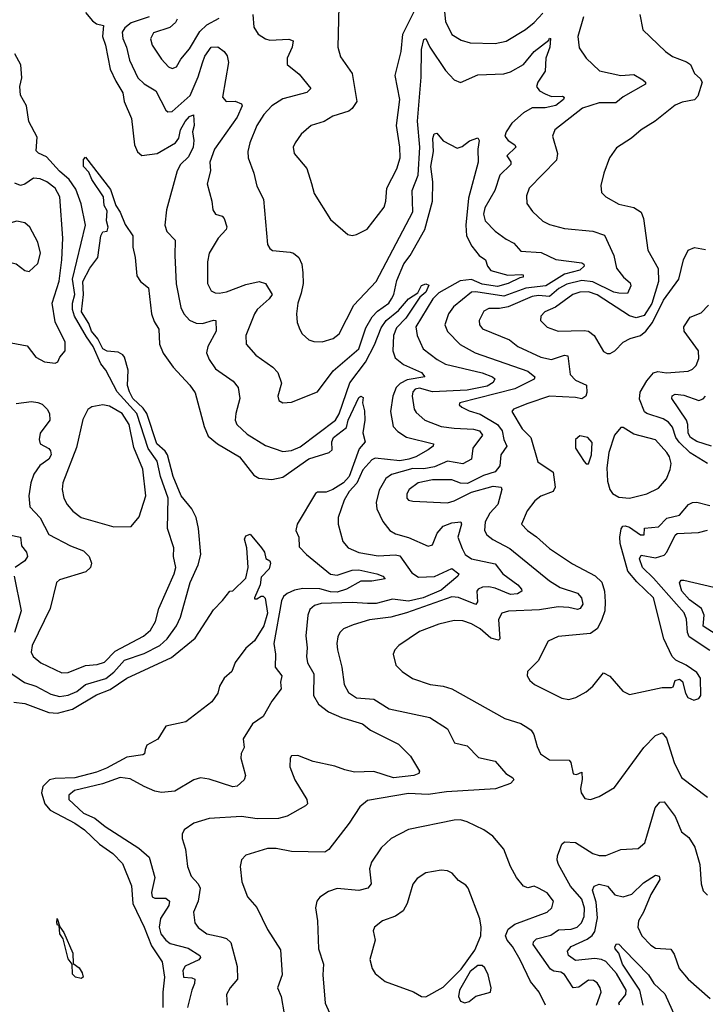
# Model space of a CAD drawing. Extents: x 1443846 to 1577407, y 839182 to 927291.
# Tile 405 of 535: x 1542881 to 1546045, y 892009 to 896553. Entities that reach past the tile are written whole.
import ezdxf

# ---------------------------------------------------------------- set-up
doc = ezdxf.new("R2010")
doc.units = 0

msp = doc.modelspace()

# ---------------------------------------------------------------- linework, layer by layer
at = {"layer": '0CON20XD'}
for points in [[(1544837.1, 896635), (1544845, 896543.8), (1544875, 896484.3), (1544917.4, 896457.4), (1544960, 896445), (1545075, 896442.7), (1545125, 896453.6), (1545215, 896507.5), (1545255, 896539.7), (1545295, 896582.7)], [(1543185, 896585.4), (1543216.9, 896546.9), (1543235, 896533.8), (1543267.1, 896525), (1543263.2, 896475), (1543276.8, 896435), (1543298.3, 896325), (1543325, 896268.2), (1543356.9, 896215), (1543362.7, 896175), (1543396.2, 896096.2), (1543410.3, 895975), (1543425, 895942.2), (1543445, 895925.4), (1543515, 895934.8), (1543599.1, 895985), (1543614.4, 896005.6), (1543623.4, 896045), (1543645, 896083.3), (1543665, 896105.3), (1543683, 896113), (1543686.1, 896065), (1543677.7, 896035), (1543684.5, 895994.5), (1543681.2, 895965), (1543659.7, 895920.3), (1543622.2, 895885), (1543607.2, 895855), (1543558.9, 895675), (1543550.8, 895605), (1543560, 895575), (1543598.6, 895535), (1543596.2, 895465), (1543603.4, 895333.4), (1543623.8, 895225), (1543637.9, 895195), (1543665, 895166.4), (1543695, 895151.8), (1543725, 895150.4), (1543775, 895166.7), (1543786.2, 895165), (1543787.9, 895115), (1543749.6, 895045), (1543742.7, 895015), (1543754.4, 894985), (1543785, 894941.1), (1543865.2, 894885.2), (1543889.6, 894855), (1543896.4, 894805), (1543877.5, 894735), (1543875.5, 894705), (1543882.2, 894685), (1543930.4, 894640.4), (1544015, 894588.5), (1544095, 894559.5), (1544135, 894564.1), (1544175, 894582.4), (1544338.8, 894705), (1544355, 894733.8), (1544403.6, 894876.4), (1544477, 894973), (1544517.4, 895052.6)], [(1543956, 896576), (1543961.7, 896518.3), (1543980.6, 896485), (1544015, 896463.6), (1544035, 896458.8), (1544123, 896463), (1544143.3, 896455), (1544138.5, 896425), (1544115.5, 896375), (1544115.5, 896345.5), (1544170.4, 896300.4), (1544224.2, 896235), (1544205, 896217.3), (1544095, 896187.3), (1544045, 896154.6), (1544007.5, 896115), (1543975.5, 896065), (1543942.3, 895985), (1543932.9, 895945), (1543934.6, 895914.6), (1543961.8, 895845), (1543974.5, 895784.5), (1544006.5, 895725), (1544024.2, 895515), (1544035, 895496.2), (1544047.9, 895487.9), (1544129.3, 895479.3), (1544145, 895474.5), (1544168.1, 895455), (1544182.7, 895425), (1544187.3, 895385), (1544189.2, 895335), (1544180.3, 895290.3), (1544163.8, 895245), (1544158.1, 895195), (1544161.9, 895155), (1544173.4, 895123.4), (1544183.6, 895103.6), (1544215, 895075.7), (1544237.6, 895067.6), (1544276.8, 895066.8), (1544327.9, 895082.1), (1544355, 895102.5), (1544422.7, 895235), (1544525, 895344.2), (1544694.8, 895665.2), (1544691.9, 895765), (1544720, 895835), (1544726.5, 895965), (1544716.3, 896085), (1544732.9, 896287.1)], [(1544353.8, 896615), (1544348.9, 896425), (1544361.7, 896381.7), (1544415.7, 896305), (1544436.7, 896175), (1544415, 896142), (1544399.3, 896130.7), (1544325, 896108.1), (1544285, 896082.5), (1544225, 896064.2), (1544180, 896025), (1544151.4, 895985), (1544142.9, 895965), (1544147.5, 895935), (1544206.2, 895866.2), (1544227, 895797), (1544240.3, 895750.3), (1544315, 895630), (1544395, 895562), (1544415, 895557.5), (1544435, 895561.4), (1544483.8, 895586.2), (1544562, 895688), (1544570.9, 895715), (1544574.6, 895775), (1544621.5, 895865), (1544636.2, 895915), (1544635.4, 895965), (1544618.9, 896065), (1544635.3, 896184.7), (1544613.8, 896295), (1544640.8, 896405), (1544648.2, 896485), (1544705, 896600)], [(1545743, 896577), (1545756.2, 896505), (1545861.4, 896405), (1545892.6, 896382.6), (1545958.3, 896358.2), (1545976.5, 896345), (1545994.1, 896304.1), (1546021.3, 896281.3), (1546030, 896265), (1546010.5, 896199.5), (1545995, 896182.1), (1545937.4, 896172.6), (1545905, 896157.8), (1545814, 896085), (1545748, 896045), (1545703.6, 896006.4), (1545635, 895962), (1545602, 895915), (1545575.7, 895845), (1545563, 895787), (1545566, 895755), (1545585, 895735.8), (1545645, 895701.9), (1545715, 895685.4), (1545749.4, 895665), (1545760, 895635), (1545779.1, 895489.1), (1545827.1, 895405), (1545828.1, 895345), (1545797.5, 895242.5), (1545762.6, 895187.4), (1545725, 895176.2), (1545695, 895185.4), (1545545, 895283.6), (1545505, 895297), (1545465, 895295.1), (1545433.1, 895285), (1545353.3, 895226.7), (1545304.2, 895205), (1545285.8, 895185), (1545284.3, 895165), (1545315, 895134.4), (1545365.4, 895115.4), (1545485, 895118.9), (1545505, 895114.7), (1545532.1, 895095), (1545575, 895021.2), (1545591.7, 895011.7), (1545605, 895012.9), (1545627.1, 895025), (1545665, 895064.3), (1545697.9, 895082.1), (1545745, 895096), (1545770.8, 895115), (1545800.6, 895155), (1545851.1, 895258.9), (1545921.9, 895355), (1545943.8, 895445), (1545965, 895488.6), (1545995, 895501.5), (1546045, 895492.1)], [(1543477.7, 896565), (1543395, 896537.8), (1543365.3, 896515), (1543354.2, 896495), (1543356.5, 896465), (1543373.6, 896425), (1543387.1, 896365), (1543425.3, 896285), (1543455, 896255.8), (1543509.4, 896225), (1543555, 896134.3), (1543565, 896127.8), (1543585, 896128.2), (1543667, 896203), (1543705, 896289.1), (1543723.6, 896353.6), (1543735.5, 896384.5), (1543765, 896425.5), (1543795, 896426.9), (1543825, 896405.8), (1543838.5, 896385), (1543843.5, 896355), (1543816.5, 896195), (1543833.8, 896175), (1543875, 896176.4), (1543903.8, 896165), (1543908.1, 896155), (1543885, 896103.1), (1543780, 895955), (1543758.6, 895895), (1543761.1, 895855), (1543745.6, 895795), (1543767.9, 895715), (1543772.2, 895675), (1543784, 895655), (1543815, 895645.5), (1543825, 895635.7), (1543837, 895597), (1543832.9, 895585), (1543796.2, 895545), (1543755.4, 895474.6), (1543747.1, 895435), (1543747.8, 895335), (1543765, 895301.4), (1543782.2, 895292.2), (1543801.1, 895291.1), (1543835, 895296.2), (1543925, 895330), (1543985.9, 895344.1), (1544014.7, 895334.7), (1544045.4, 895285), (1544032.3, 895265), (1543976.2, 895215), (1543964.5, 895195), (1543924.4, 895095), (1543925.5, 895055.5), (1543970, 895005), (1544049.3, 894949.3), (1544071.5, 894925), (1544088.9, 894875), (1544072.2, 894815), (1544076, 894795), (1544095, 894784.4), (1544135, 894787.1), (1544255, 894835.8), (1544328, 894932), (1544445, 895034.2), (1544478.8, 895131.2), (1544507.9, 895182.1), (1544532.1, 895207.9), (1544583.8, 895245), (1544597.1, 895265), (1544607, 895285), (1544620.4, 895349.6), (1544654, 895426), (1544682.4, 895465), (1544750.4, 895585), (1544785.8, 895715), (1544788, 895805), (1544778.3, 895875), (1544790.9, 895945), (1544787.3, 896005), (1544793.4, 896026.6), (1544805, 896029.2), (1544835, 895993.8), (1544899.3, 895959.3), (1544922.7, 895967.3), (1544955.8, 895994.2), (1544995, 896007.5), (1545001.2, 895995), (1544994.4, 895955), (1544996.9, 895895), (1544951.6, 895728.4), (1544939, 895605), (1544942.1, 895555), (1544966.9, 895506.9), (1545001.5, 895465), (1545030, 895445), (1545039.7, 895415), (1545055, 895396), (1545133.6, 895373.6), (1545196.8, 895376.8), (1545203.8, 895375), (1545203.8, 895365), (1545188.8, 895361.2), (1545135.5, 895335), (1545085, 895321.6), (1545015, 895332.7), (1544965, 895353.9), (1544912.7, 895347.3), (1544815, 895292.7), (1544787.3, 895265), (1544709.4, 895135), (1544714.7, 895094.8), (1544743.4, 895033.4), (1544806.9, 894985), (1544845, 894963.8), (1545015, 894923.5), (1545063.3, 894905), (1545073.6, 894895), (1545065, 894878.9), (1545038.1, 894861.9), (1544945, 894842.6), (1544785, 894835.8), (1544725, 894852.4), (1544705, 894848), (1544695.3, 894835), (1544691.9, 894815), (1544700.7, 894755), (1544709.8, 894739.8), (1544750.5, 894705), (1544826.2, 894676.2), (1544885, 894667.1), (1544975, 894663.6), (1545002.1, 894655), (1545016.2, 894635), (1544971.7, 894575), (1544966.4, 894525), (1544925, 894503.3), (1544855, 894516.2), (1544795, 894489.8), (1544745, 894479.7), (1544695, 894481.4), (1544595.8, 894454.2), (1544570.7, 894435), (1544538.9, 894381.1), (1544525.3, 894325), (1544528.4, 894295), (1544556.6, 894236.6), (1544589.2, 894195), (1544615, 894179.6), (1544675, 894163.8), (1544765, 894123.8), (1544785, 894130), (1544806.5, 894183.5), (1544834.7, 894215), (1544875, 894230.4), (1544915.9, 894235.9), (1544919.6, 894225), (1544903.3, 894165), (1544922.5, 894112.5), (1544936.8, 894085), (1544965.6, 894065), (1545075, 894042.2), (1545110.3, 893995), (1545179.5, 893945), (1545196.7, 893925), (1545197.5, 893915), (1545177.3, 893902.7), (1545145, 893900.8), (1545075, 893929.7), (1545045, 893935.9), (1545016, 893934), (1544996.5, 893925), (1544989.6, 893915), (1544992.8, 893867.2), (1544985.3, 893854.7), (1544905, 893886.9), (1544875, 893889.2), (1544665, 893815.2), (1544593.7, 893796.3), (1544495, 893783.1), (1544418.9, 893761.1), (1544375, 893741.5), (1544357.8, 893725), (1544349.1, 893705), (1544343.8, 893675), (1544347.1, 893645), (1544368, 893565), (1544377.9, 893485), (1544397.6, 893447.6), (1544435, 893422.9), (1544515, 893417.6), (1544585, 893372.2), (1544773.2, 893333.2), (1544855, 893280.8), (1544886.6, 893216.6), (1544945, 893201.4), (1544997.6, 893147.6), (1545075, 893131.1), (1545124.7, 893074.7), (1545155.8, 893055), (1545160.8, 893045), (1545145, 893027.8), (1545076.7, 893003.3), (1544849.9, 892990.1), (1544765, 892977.1), (1544675, 892982.6), (1544485, 892949.1), (1544449.8, 892920.2), (1544401.1, 892845)], [(1543606.7, 896555), (1543599.7, 896540.3), (1543572.8, 896517.2), (1543498.8, 896491.2), (1543484.6, 896464.6), (1543492.2, 896435), (1543535, 896370), (1543567.5, 896335), (1543585, 896327.5), (1543605, 896335.5), (1543625, 896370), (1543665, 896418.6), (1543712.1, 896497.9), (1543745, 896529.5), (1543800.8, 896559.2)], [(1545482.4, 896565), (1545456.4, 896475), (1545463, 896423), (1545494.7, 896374.7), (1545556.6, 896316.6), (1545655, 896295.3), (1545715, 896299.6), (1545757.1, 896275), (1545769.2, 896265), (1545769.2, 896255), (1545665, 896195.9), (1545631.2, 896168.8), (1545555, 896168.3), (1545478.1, 896145), (1545350, 896045), (1545339.4, 896015), (1545362.9, 895935), (1545358.7, 895905), (1545231.9, 895775), (1545219.1, 895739.1), (1545221.4, 895705), (1545247.4, 895667.4), (1545295, 895623.3), (1545325, 895607.5), (1545395, 895588.8), (1545525, 895576.2), (1545579, 895559), (1545622.4, 895465), (1545635, 895406.7), (1545667.5, 895365), (1545698.2, 895338.2), (1545701.2, 895325), (1545685, 895289.3), (1545645, 895290.3), (1545622, 895295), (1545525, 895343), (1545475, 895349.3), (1545405, 895332.4), (1545368.3, 895311.7), (1545325, 895275.1), (1545275, 895279.7), (1545245.6, 895275), (1545135, 895227.7), (1545095, 895219.8), (1545045, 895219.2), (1545022, 895208), (1545000.7, 895165), (1545003.2, 895145), (1545016.7, 895126.7), (1545140.8, 895075), (1545179.2, 895045), (1545285.2, 894995.2), (1545335, 894985.2), (1545395, 895004.6), (1545410.9, 895000.9), (1545420.3, 894915), (1545445, 894890), (1545496.2, 894866.2), (1545497.9, 894832.1), (1545493.9, 894815), (1545475, 894803.1), (1545445, 894809.5), (1545325, 894815.3), (1545225, 894782.2), (1545160, 894755), (1545151.4, 894745), (1545199.7, 894665), (1545239.4, 894625), (1545272.4, 894512.4), (1545342.3, 894465), (1545351.2, 894395), (1545341.9, 894375), (1545285.9, 894354.1), (1545257.8, 894332.2), (1545222.9, 894287.1), (1545196.7, 894225), (1545224.5, 894195), (1545265, 894167.1), (1545325, 894112.3), (1545431.5, 894041.5)], [(1544732.9, 896287.1), (1544734.8, 896415.2), (1544745, 896461.2), (1544755, 896466), (1544772.7, 896425), (1544845, 896318.5), (1544885, 896274.4), (1544915, 896262.5), (1544995, 896297.5), (1545115, 896302.1), (1545145, 896312.5), (1545205, 896345.4), (1545255, 896406.2), (1545322.3, 896457.7), (1545325, 896466.7), (1545330, 896465), (1545327.6, 896425), (1545308.8, 896375), (1545306.2, 896315), (1545272.3, 896265), (1545266.2, 896245), (1545278.9, 896225), (1545305, 896210.4), (1545335, 896198), (1545385, 896199.2), (1545392.9, 896195), (1545390.8, 896185), (1545355, 896156.2), (1545305, 896145.9), (1545245, 896146), (1545205, 896122.8), (1545151.6, 896075), (1545126, 896035), (1545119.6, 896015), (1545134.4, 895994.4), (1545165.8, 895975.8), (1545170.6, 895965), (1545129.4, 895925), (1545147.4, 895897.4), (1545147.5, 895885), (1545096.7, 895835), (1545073.1, 895765), (1545027, 895685), (1545020.5, 895655), (1545029.2, 895625), (1545075, 895576.5), (1545125, 895539.2), (1545161.8, 895521.8), (1545193.8, 895485), (1545287.6, 895477.6), (1545355, 895445.4), (1545475, 895430.7), (1545484.4, 895425), (1545486.2, 895415), (1545465, 895396.5), (1545395, 895378.2), (1545309.1, 895325), (1545217, 895313), (1545115, 895277.6), (1544985, 895297.4), (1544965, 895295.6), (1544883.1, 895226.9), (1544859.1, 895195), (1544842.1, 895145), (1544855, 895114.4), (1544913.9, 895053.9), (1544981.9, 895015), (1545225, 894931.1), (1545258.5, 894905), (1545255, 894894.6), (1545165, 894848.6), (1544912.5, 894785), (1544909.2, 894775), (1544920.8, 894765), (1544955, 894747.1), (1545005, 894732.6), (1545085.3, 894685), (1545107.5, 894655), (1545114.3, 894615), (1545129.1, 894585), (1545100.7, 894545), (1545096.6, 894493.4), (1545075, 894466.7), (1545020.9, 894449.1), (1544947.4, 894412.6), (1544915, 894414.5), (1544875, 894429.3), (1544785, 894429.1), (1544719.2, 894415), (1544678.5, 894385), (1544667.8, 894365), (1544667.1, 894345), (1544675.5, 894335.5), (1544695, 894330.9), (1544855, 894323.1), (1544885, 894331.8), (1544965, 894372.7), (1545065, 894400.7), (1545103.3, 894395), (1545105.7, 894385), (1545087.3, 894315), (1545050.4, 894275), (1545029.3, 894235), (1545026.2, 894196.2), (1545036.5, 894175), (1545063.4, 894153.4), (1545142.5, 894112.5), (1545325, 893963.2), (1545375, 893933.3), (1545455, 893906.2), (1545473.1, 893885), (1545480, 893855), (1545466.5, 893835), (1545455, 893830.4), (1545415, 893841), (1545365, 893843.5), (1545279.7, 893829.7), (1545136.1, 893823.9), (1545105, 893814.4), (1545090, 893785), (1545096.2, 893695), (1545089.8, 893690.2), (1545055, 893698.3), (1545005, 893742), (1544965, 893765.3), (1544925, 893778.4), (1544885, 893779.6), (1544815, 893763.8), (1544725, 893729.5), (1544630.8, 893665), (1544612.5, 893645), (1544604.2, 893625), (1544616, 893575), (1544646, 893545), (1544693.1, 893513.1), (1544774.7, 893484.7), (1544835, 893477.7), (1544874.3, 893465), (1545118.9, 893328.9), (1545193.8, 893305), (1545226.2, 893285), (1545241.2, 893275), (1545254, 893255), (1545268.6, 893198.6), (1545284.4, 893165), (1545325, 893138.2), (1545416.4, 893136.4), (1545424.5, 893124.5), (1545435, 893073.3), (1545450.7, 893069.3), (1545475, 893080), (1545476.1, 893046.1), (1545468, 893005), (1545471.2, 892985), (1545489.3, 892959.3), (1545515, 892953.8), (1545555, 892968), (1545625, 893009.2), (1545760.5, 893195), (1545815, 893250), (1545845, 893261.4), (1545865, 893238), (1545901.1, 893125), (1545935, 893055.6), (1546054.6, 892964.6)], [(1542865, 894781.8), (1542935, 894790.8), (1542965, 894786.8), (1542985, 894778.4), (1543008.1, 894755), (1543018.4, 894735), (1543020.4, 894705), (1542975.4, 894645), (1542970.4, 894615), (1542975, 894596), (1543015, 894573.8), (1543023.2, 894563.2), (1543025.2, 894545), (1543015.1, 894524.9), (1542973.3, 894495), (1542945.2, 894454.8), (1542932.4, 894415), (1542923.4, 894355), (1542927.3, 894305), (1542974.8, 894254.8), (1543015, 894176.7), (1543114.4, 894124.4), (1543175, 894102.5), (1543201.4, 894075), (1543211.9, 894045), (1543206.7, 894025), (1543185.8, 894005), (1543065, 893968.1), (1543050, 893955), (1543021.1, 893835), (1542938.5, 893665), (1542933.6, 893635), (1542943.5, 893615), (1542978.9, 893585), (1543075, 893539.3), (1543105, 893540.3), (1543185, 893572), (1543238.1, 893578.1), (1543271.4, 893588.6), (1543321, 893639), (1543452.4, 893707.6), (1543484.7, 893735), (1543507.2, 893775), (1543522.9, 893835), (1543594.2, 893995), (1543600.8, 894025), (1543590.3, 894075), (1543592.1, 894115), (1543563.3, 894205), (1543566.5, 894345), (1543530.9, 894445), (1543515.4, 894515), (1543473.3, 894573.3), (1543421.6, 894735), (1543330.2, 894835), (1543278, 894935), (1543255, 894964.5), (1543220.4, 895045), (1543188.5, 895088.5), (1543134.1, 895184.1), (1543124.2, 895215), (1543124.1, 895245), (1543134.6, 895285), (1543124.9, 895355), (1543183.8, 895605), (1543165, 895703.1), (1543140.2, 895770.2), (1543109.6, 895815), (1543063.8, 895853.8), (1543005, 895920), (1542966.8, 895936.8), (1542957, 895947), (1542960.7, 896010.7), (1542922.4, 896082.4), (1542911.8, 896155), (1542884.5, 896205), (1542880.9, 896245), (1542890.4, 896285), (1542885.5, 896344.5), (1542858.5, 896395)], [(1542825, 893548.8), (1542902.5, 893495), (1542955, 893477.4), (1543025, 893439.8), (1543065, 893430.2), (1543105, 893436.6), (1543145, 893452.3), (1543185, 893485.2), (1543277.8, 893512.2), (1543315, 893542.4), (1543365, 893598), (1543455, 893627.4), (1543527.6, 893665), (1543561.9, 893695), (1543603.6, 893756.4), (1543623.3, 893795), (1543667.1, 893955), (1543705, 894036.7), (1543716.8, 894085), (1543706.5, 894205), (1543695.3, 894255), (1543675.2, 894295), (1543626.5, 894355), (1543589.3, 894445), (1543563.2, 894545), (1543551.9, 894561.9), (1543512.9, 894595), (1543467.1, 894735), (1543450.1, 894760.1), (1543403.5, 894805), (1543387.2, 894835), (1543378.9, 894865), (1543380.9, 894935), (1543364.2, 894995), (1543356.5, 895006.5), (1543335, 895018.3), (1543285, 895023.2), (1543265, 895034), (1543240.5, 895080.5), (1543212.2, 895115), (1543199.3, 895150.7), (1543166.1, 895205), (1543175.2, 895285.2), (1543171.6, 895345), (1543205, 895405.5), (1543241.8, 895455), (1543255.8, 895555), (1543265, 895573.8), (1543285, 895577.5), (1543288.6, 895595), (1543281.2, 895625), (1543285, 895670), (1543270.8, 895695), (1543266.8, 895735), (1543213.2, 895815), (1543199.1, 895849.1), (1543174.5, 895875), (1543175, 895907.5), (1543185, 895918.8), (1543299.5, 895769.5), (1543323.6, 895695), (1543344.4, 895665), (1543367.5, 895607.5), (1543402.5, 895555), (1543402.7, 895502.7), (1543414.2, 895455.8), (1543421.4, 895371.4), (1543438.8, 895345), (1543475.6, 895315), (1543488.7, 895195), (1543500.6, 895160.6), (1543522, 895125), (1543525.5, 895055), (1543543.1, 895013.1), (1543588.7, 894948.7), (1543666.1, 894866.1), (1543690.6, 894830.6), (1543731.2, 894675), (1543751, 894631), (1543793.8, 894595), (1543895.3, 894535), (1543961.7, 894451.7), (1543985, 894436.9), (1544045, 894430.5), (1544095, 894442.3), (1544215, 894525.8), (1544309.5, 894555), (1544322.2, 894567.8), (1544321.2, 894605), (1544329.3, 894625), (1544389.2, 894670.8), (1544397.1, 894705), (1544445, 894809.4), (1544455, 894815.6), (1544465, 894810), (1544462.9, 894785), (1544472.5, 894747.5), (1544472.9, 894705), (1544463.9, 894646.1), (1544475.7, 894605), (1544446.8, 894573.2), (1544400.7, 894445), (1544374.5, 894415), (1544325, 894385.4), (1544295, 894372.6), (1544255, 894372.2), (1544245, 894366.4), (1544161.2, 894225), (1544155.5, 894195), (1544168.5, 894165), (1544170.7, 894120.7), (1544204.4, 894085), (1544315, 893993.4), (1544345, 893989), (1544415, 894012.1), (1544445, 894014.4), (1544528.8, 893995), (1544556.7, 893985), (1544568, 893972), (1544505, 893961.4), (1544455, 893961.2), (1544389.2, 893925), (1544345, 893911.7), (1544315, 893912.5), (1544265, 893926.6), (1544187.8, 893927.8), (1544149.2, 893920.8), (1544114.3, 893905.7), (1544098.7, 893891.3), (1544089.6, 893870.4), (1544054, 893675), (1544060.7, 893625), (1544059.2, 893565), (1544090.8, 893525), (1544083.9, 893496.1), (1544086.7, 893465), (1544045, 893407.6), (1544005, 893337.7), (1543955, 893304.3), (1543911.9, 893235), (1543917.1, 893195), (1543902.7, 893167.3), (1543901.5, 893145), (1543922.9, 893065), (1543916.2, 893045), (1543885, 893016.2), (1543865, 893012.2), (1543755, 893048.2), (1543714.5, 893054.5), (1543685, 893044.6), (1543596.4, 892993.6), (1543535, 892987.1), (1543505, 892992.4), (1543454.3, 893014.3), (1543390.2, 893050.2), (1543345, 893056.5), (1543262.7, 893027.3), (1543133.5, 892996.5), (1543107.3, 892975), (1543107.9, 892955), (1543175, 892891.9), (1543227.9, 892867.9), (1543275, 892830.4), (1543430.3, 892730.3), (1543478.2, 892688.2), (1543504.6, 892595), (1543489.1, 892525), (1543492.5, 892505), (1543505, 892499.1), (1543555, 892499.4), (1543571.8, 892485), (1543568.2, 892465), (1543530, 892405), (1543524.4, 892365), (1543532.2, 892335), (1543554.8, 892304.8), (1543575, 892289.5), (1543658.6, 892268.6), (1543711.8, 892235), (1543714.5, 892225), (1543707.8, 892215), (1543645, 892185.3), (1543632.8, 892165), (1543636, 892135), (1543675, 892131.9), (1543688.6, 892125), (1543687.5, 892105), (1543674.8, 892075.2), (1543654.7, 891995)], [(1542841.9, 895061.9), (1542915, 895047.8), (1542955, 894995.7), (1542995, 894973.1), (1543045, 894967.1), (1543056.5, 894973.5), (1543065.6, 894995), (1543090.8, 895025), (1543090.6, 895065), (1543045, 895158.8), (1543030.8, 895245), (1543063.2, 895346.8), (1543075.6, 895445), (1543079.7, 895545), (1543065.4, 895735), (1543043.8, 895775), (1543005.5, 895805), (1542975, 895818.7), (1542945, 895821.5), (1542905, 895793.6), (1542885, 895787.3), (1542858.4, 895798.4)], [(1542925, 895391.4), (1542965, 895427.5), (1542977.3, 895475), (1542965, 895526), (1542926.9, 895595), (1542903.8, 895615), (1542867.1, 895622.9), (1542789.1, 895600.9), (1542772.5, 895577.5), (1542762.5, 895525), (1542766.9, 895495), (1542785, 895458.8), (1542805, 895441.4), (1542865, 895425.6), (1542905, 895395.6), (1542925, 895391.4)], [(1544517.4, 895052.6), (1544549.2, 895130.8), (1544571.7, 895165), (1544629.4, 895210.6), (1544675, 895263.9), (1544717.9, 895292.1), (1544735, 895326.2), (1544755, 895334.3), (1544768.3, 895328.3), (1544755.5, 895295), (1544727.9, 895272.1), (1544662.8, 895175), (1544619.4, 895130.6), (1544606.5, 895095), (1544603, 895025), (1544612.9, 894992.9), (1544651.9, 894961.9), (1544734.4, 894925), (1544750, 894905), (1544669.3, 894890.7), (1544636.6, 894873.4), (1544618.3, 894855), (1544602, 894815), (1544591.2, 894745), (1544604.7, 894675), (1544625, 894651.8), (1544665, 894625.9), (1544790.8, 894595), (1544789.5, 894585), (1544765, 894567.1), (1544708.9, 894535), (1544675.8, 894524.2), (1544635, 894517.1), (1544521.3, 894528.7), (1544505, 894521.5), (1544464.7, 894475), (1544436, 894414), (1544401.8, 894375), (1544378.1, 894335), (1544350, 894255), (1544350.6, 894225), (1544371.9, 894145), (1544397.1, 894115), (1544445, 894094.7), (1544535, 894079.1), (1544615, 894083.5), (1544635, 894078.6), (1544691, 894001), (1544720.8, 893980.8), (1544795, 893983.9), (1544875, 894020.8), (1544906.9, 893995), (1544902.7, 893985), (1544825, 893919.7), (1544743.3, 893885), (1544675, 893870.1), (1544601.7, 893878.3), (1544525, 893858.4), (1544485, 893858.4), (1544415, 893864), (1544271.6, 893858.4), (1544240.5, 893849.5), (1544218.9, 893831.1), (1544210.4, 893805), (1544200.7, 893709.3), (1544206.8, 893655), (1544203.8, 893615), (1544209.1, 893585), (1544238.7, 893535), (1544235.8, 893435), (1544259.4, 893395), (1544305, 893358.6), (1544365, 893333.3), (1544463.3, 893303.2), (1544499.5, 893275), (1544629, 893209), (1544684.4, 893155), (1544726.2, 893085), (1544723.3, 893075), (1544700, 893065), (1544605, 893054.8), (1544515, 893084.1), (1544425, 893080.6), (1544381.6, 893091.6), (1544335, 893108.1), (1544235, 893130.3), (1544165, 893157.5), (1544135, 893156), (1544128.8, 893145), (1544127.5, 893105), (1544150.5, 893045), (1544206.5, 892955), (1544209.2, 892935), (1544200, 892925), (1544115, 892878.1), (1544075, 892866.2), (1543975.8, 892865.8), (1543905, 892876.2), (1543755, 892867.3), (1543683.8, 892845), (1543640, 892815), (1543630.8, 892795), (1543630.8, 892775), (1543645.5, 892725.5), (1543654.5, 892645), (1543671.3, 892601.3), (1543704.7, 892564.7), (1543714, 892545), (1543704.7, 892485), (1543682.7, 892435), (1543689.6, 892385), (1543703.8, 892363.8), (1543745, 892334.6), (1543809.3, 892320.7), (1543835, 892313.2), (1543854.7, 892295), (1543884.6, 892184.6), (1543886.5, 892125), (1543852.2, 892085), (1543835.7, 892055), (1543838.6, 892005)], [(1546055, 894505.3), (1545975, 894554.7), (1545923.7, 894603.7), (1545909.4, 894625), (1545892.8, 894672.8), (1545874.8, 894694.8), (1545851, 894711), (1545775, 894734.8), (1545763.8, 894743.8), (1545741.5, 894801.5), (1545744.5, 894834.5), (1545775, 894886.7), (1545805, 894923.3), (1545825, 894929), (1545865, 894922.6), (1545965, 894930.5), (1545985, 894939.4), (1546002.4, 894957.6), (1546015, 894990), (1546014, 895025), (1545946.7, 895115), (1545945.6, 895135), (1545975, 895179.6), (1546025, 895200), (1546058.9, 895235)], [(1546073.8, 894585), (1546005, 894605.7), (1545975.9, 894625), (1545965.4, 894645), (1545964.3, 894684.3), (1545957.2, 894705), (1545889.5, 894805), (1545892.3, 894817.7), (1545905, 894825.3), (1545945, 894820.7), (1546015, 894794.7), (1546035, 894802.7), (1546046.2, 894815)], [(1543315, 894212), (1543395, 894214.3), (1543431.5, 894258.5), (1543463.5, 894355), (1543448.3, 894478.3), (1543407.9, 894577.9), (1543385.2, 894685), (1543353.4, 894735), (1543295, 894770), (1543265, 894775.6), (1543213.6, 894766.4), (1543195, 894754), (1543171.7, 894708.3), (1543142.1, 894577.9), (1543079.6, 894415), (1543076.2, 894385), (1543083.8, 894345), (1543099.6, 894315), (1543125.5, 894285), (1543165, 894256.2), (1543315, 894212)], [(1545695, 894344.4), (1545775, 894364.5), (1545829.3, 894390.7), (1545865, 894434), (1545883.3, 894476.7), (1545886.9, 894505), (1545879.3, 894535), (1545867.1, 894555), (1545815, 894614.7), (1545715, 894639.7), (1545665, 894670.5), (1545655, 894671.1), (1545625.9, 894635), (1545599.5, 894555), (1545590.3, 894485), (1545592.9, 894422.9), (1545603.5, 894385), (1545616.6, 894366.6), (1545645, 894350), (1545695, 894344.4)], [(1545505, 894503.8), (1545520, 894545), (1545522.4, 894602.4), (1545503.3, 894625), (1545465, 894632.5), (1545446, 894615), (1545446, 894575), (1545485, 894513.8), (1545495, 894503.8), (1545505, 894503.8)], [(1545431.5, 894041.5), (1545535.8, 893985.8), (1545566.7, 893956.7), (1545580.2, 893915), (1545583.3, 893866.7), (1545580.9, 893825), (1545567.1, 893785), (1545546.7, 893743.2), (1545515, 893720.4), (1545365, 893706.5), (1545318.8, 893685), (1545272.9, 893595), (1545223.8, 893545), (1545222, 893525), (1545235, 893503.8), (1545256.7, 893485), (1545382, 893422), (1545415, 893415.6), (1545446.7, 893425), (1545495, 893450.8), (1545525, 893477.5), (1545575, 893538.8), (1545603.9, 893523.9), (1545663.6, 893453.6), (1545695, 893439.2), (1545845, 893470.6), (1545889.1, 893470.9), (1545896.2, 893475), (1545905.8, 893504.2), (1545925, 893510), (1545939.5, 893499.5), (1545952.7, 893445), (1545964.3, 893425), (1545992.3, 893412.3), (1546015, 893420), (1546023.8, 893435), (1546022.5, 893515), (1546005, 893540), (1545955.8, 893575), (1545908, 893598), (1545892.2, 893615), (1545853.9, 893695), (1545805.2, 893885), (1545728.1, 893958.1), (1545687.4, 894007.4), (1545651.3, 894135), (1545649.7, 894165), (1545656.7, 894203.3), (1545664.8, 894215.2), (1545675, 894217.6), (1545695, 894211.6), (1545745, 894175.5), (1545763.3, 894175), (1545764.1, 894205.9), (1545828.1, 894211.9), (1545867.8, 894252.2), (1545925, 894266.7), (1545966.5, 894315), (1545985, 894325.3), (1546005, 894326.7), (1546065, 894311.2)], [(1542831.9, 894175), (1542884.7, 894164.7), (1542888.2, 894125), (1542911.3, 894095), (1542917.1, 894075), (1542904.2, 894055.8), (1542859.4, 894025)], [(1542853.3, 893403.3), (1542905, 893397.3), (1543015, 893355.2), (1543055, 893352.6), (1543125, 893371.9), (1543235, 893437.6), (1543298, 893462), (1543375.2, 893514.8), (1543581, 893609), (1543690.6, 893699.4), (1543775, 893830), (1543817.3, 893872.7), (1543850, 893915), (1543865, 893917.5), (1543923.9, 893976.1), (1543935.7, 894025), (1543929.4, 894115), (1543917.8, 894155), (1543925, 894171.2), (1543945, 894178.8), (1543996.7, 894115), (1544010, 894095), (1544016.7, 894066.7), (1544035, 894055.7), (1544038.7, 894045), (1544032, 894018), (1543995, 893980), (1543990, 893945), (1543964, 893885), (1543965, 893880), (1543975, 893880), (1543995, 893893.3), (1544005, 893893.3), (1544014, 893884), (1544023.7, 893813.7), (1544007.3, 893755), (1543965, 893687.1), (1543925, 893652), (1543875, 893586.7), (1543860, 893545), (1543824.2, 893515), (1543802.1, 893477.9), (1543794.4, 893445), (1543766.7, 893405), (1543647.4, 893312.6), (1543555, 893292.4), (1543517.9, 893232.1), (1543466.9, 893205), (1543460, 893185), (1543456.7, 893165), (1543449.5, 893160.5), (1543375, 893149.8), (1543281.1, 893098.9), (1543235, 893080.9), (1543135, 893055.1), (1543045, 893051.6), (1543017.7, 893045), (1542986.7, 893015), (1542981.6, 892985), (1542996.8, 892935), (1543021.3, 892905), (1543135, 892845.5), (1543179.2, 892815), (1543249, 892749), (1543310.7, 892705), (1543355, 892659.4), (1543395.9, 892555.9), (1543402.8, 892475), (1543455, 892365.5), (1543488.5, 892278.5), (1543538.9, 892205), (1543549.3, 892135), (1543541, 892065), (1543541.8, 891995)], [(1546065, 893641.6), (1545970.4, 893705), (1545962.2, 893725), (1545957.2, 893787.2), (1545946.4, 893815), (1545805.8, 893975.8), (1545755.2, 894025), (1545741.1, 894065), (1545748.3, 894081.7), (1545815, 894069.8), (1545855, 894081.3), (1545867.6, 894095), (1545905, 894174.6), (1545915, 894182.3), (1546013.5, 894186.5), (1546055, 894197.1)], [(1542854.5, 893985), (1542888, 893825), (1542855.9, 893725)], [(1546094.2, 893715), (1546035, 893754.5), (1546038.8, 893805), (1546026.5, 893835), (1545971, 893875), (1545936.4, 893915), (1545925.5, 893954.5), (1545933.8, 893966.2), (1545945, 893966.9), (1546083.4, 893933.4)], [(1545541.9, 892005), (1545563.5, 892065), (1545559.5, 892085), (1545545, 892108.1), (1545529.1, 892119.1), (1545505, 892121.5), (1545461.8, 892088.2), (1545434.8, 892084.8), (1545395, 892147.3), (1545377.9, 892157.9), (1545345, 892163), (1545331, 892171), (1545250.7, 892285), (1545252.1, 892297.9), (1545265, 892312), (1545332.1, 892327.9), (1545366.9, 892353.1), (1545425, 892355.9), (1545453.1, 892365), (1545474, 892386), (1545486, 892414), (1545487, 892453), (1545474.7, 892494.7), (1545423.1, 892555), (1545366.5, 892655), (1545360.6, 892675), (1545362.8, 892695), (1545381.9, 892748.1), (1545395, 892758.5), (1545446, 892756), (1545525, 892705.3), (1545555, 892696.1), (1545585, 892695.4), (1545655, 892723.6), (1545735, 892728.1), (1545765, 892754), (1545775.3, 892784.7), (1545813.3, 892916.7), (1545835, 892942), (1545855, 892944), (1545905, 892875.7), (1545935, 892805.8), (1545968.4, 892778.4), (1545996.5, 892735), (1546018.9, 892655), (1546025.8, 892565), (1546035, 892532.5), (1546055, 892513.8)], [(1545307.1, 892005), (1545278.2, 892065), (1545238.5, 892115), (1545190.6, 892215), (1545155, 892276.1), (1545130, 892305), (1545123.3, 892325), (1545135, 892356.6), (1545165, 892379.4), (1545315.6, 892435), (1545336.7, 892455), (1545344.3, 892485), (1545315, 892524.4), (1545275.4, 892545.4), (1545255, 892554.2), (1545225, 892547.5), (1545205, 892554), (1545173.8, 892593.8), (1545145.7, 892645), (1545114.2, 892725), (1545064, 892785), (1545022, 892815), (1544945, 892851.5), (1544915, 892860), (1544885, 892859.6), (1544675, 892815.6), (1544594.2, 892775), (1544549.1, 892730.9), (1544503.5, 892665), (1544494.5, 892635), (1544503.3, 892565), (1544488, 892545), (1544445.4, 892534.6), (1544345, 892543.3), (1544305, 892529.2), (1544265.8, 892504.2), (1544252, 892485), (1544245.7, 892454.3), (1544254.4, 892395), (1544260, 892265), (1544283.1, 892195), (1544278.9, 892145), (1544290, 892015), (1544310.5, 891970.5)], [(1544401.1, 892845), (1544306.6, 892723.4), (1544288.6, 892711.4), (1544135, 892714.6), (1544065, 892729.1), (1544025, 892728.5), (1543925, 892697.5), (1543904.4, 892675.6), (1543898.1, 892645), (1543905.7, 892575), (1543932.5, 892505), (1543975, 892456.7), (1544024.4, 892355), (1544085, 892261.2), (1544091.2, 892145), (1544070, 892085), (1544086.7, 892045), (1544115.7, 891885)], [(1544755, 892043.8), (1544835, 892088.2), (1544918.7, 892171.3), (1544981.2, 892258.8), (1545008.4, 892325), (1545010.4, 892365), (1545003.7, 892403.7), (1544950, 892545), (1544939.1, 892559.1), (1544905, 892581.4), (1544876, 892615), (1544855, 892625.7), (1544825, 892627.8), (1544755, 892615.6), (1544715, 892590), (1544695, 892563.3), (1544668.5, 892475), (1544649.8, 892440.2), (1544615, 892415.4), (1544555, 892394.4), (1544518.8, 892365), (1544512, 892348), (1544520.8, 892305), (1544496.7, 892216.7), (1544507.5, 892175), (1544521.4, 892151.4), (1544568, 892115), (1544697.3, 892067.3), (1544735, 892045.6), (1544755, 892043.8)], [(1545648.2, 892005), (1545645.3, 892015), (1545678.6, 892055), (1545680, 892075), (1545635, 892151.7), (1545585, 892206.4), (1545565, 892216.6), (1545535, 892220.5), (1545445, 892212.3), (1545412.7, 892235), (1545409.1, 892255), (1545425, 892276.6), (1545499.8, 892310.2), (1545522.9, 892327.1), (1545535.1, 892344.9), (1545547.8, 892407.8), (1545541.1, 892481.1), (1545524.5, 892535.5), (1545531.2, 892555), (1545555, 892564.3), (1545593.8, 892555), (1545626.9, 892515), (1545665, 892504.6), (1545705, 892517.7), (1545760.1, 892569.9), (1545815, 892605.3), (1545831.3, 892601.3), (1545835.5, 892585.5), (1545794, 892516), (1545760, 892435), (1545736.2, 892395), (1545733.5, 892365), (1545751.8, 892325), (1545792.8, 892282.8), (1545815, 892268.5), (1545885, 892263.3), (1545901.2, 892241.2), (1545924.4, 892175), (1545966.2, 892126.2), (1546066.4, 892036.4)], [(1543165, 892128.5), (1543137.5, 892135), (1543125, 892149.2), (1543122.5, 892195), (1543105, 892220), (1543081.4, 892311.4), (1543066.4, 892335), (1543063.3, 892373.3), (1543055, 892374.3), (1543052.1, 892385), (1543054.3, 892405.7), (1543066.6, 892366.6), (1543085, 892341.4), (1543125.7, 892245.7), (1543128, 892198), (1543155, 892177.5), (1543168.7, 892155), (1543173.1, 892135), (1543165, 892128.5)], [(1545758.3, 892005), (1545742.2, 892075), (1545662.2, 892195), (1545645.8, 892245.8), (1545628.9, 892265), (1545626.9, 892275), (1545635, 892288.9), (1545645, 892287.7), (1545671, 892261), (1545782.7, 892145), (1545807.1, 892105), (1545858, 892058), (1545905, 891950.9)], [(1544935, 892015.8), (1544955, 892022.9), (1544985, 892047.1), (1545054, 892066), (1545055.8, 892085), (1545042.9, 892145), (1545027.6, 892177.6), (1545015, 892188), (1544995, 892188.6), (1544959.6, 892160.4), (1544910, 892075), (1544905.7, 892045), (1544915, 892023.8), (1544935, 892015.8)]]:
    msp.add_lwpolyline(points, dxfattribs=at)

doc.saveas('drawing.dxf')
